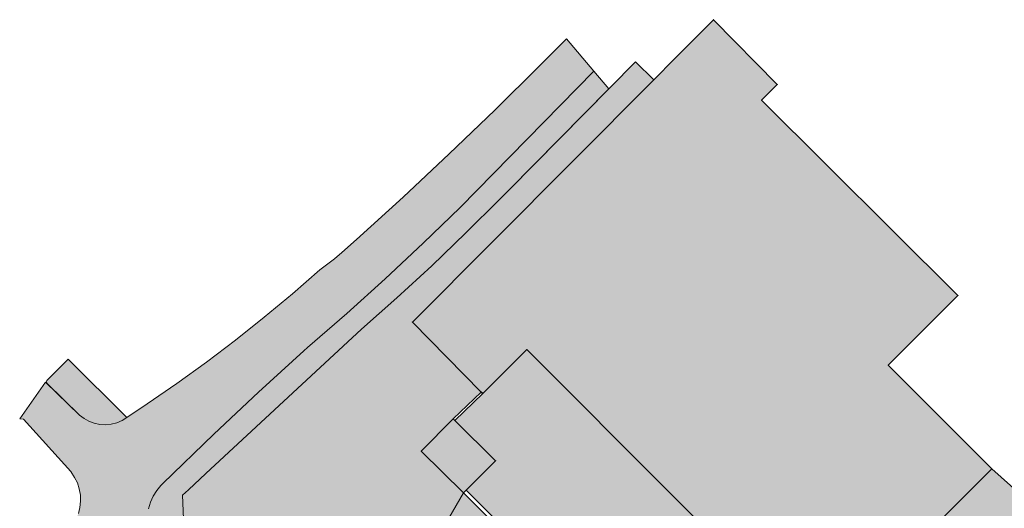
# Model space of a CAD drawing. Header units: metres. Extents: x 134347 to 136271, y 456733 to 459014.
# Tile 638 of 656: x 135776 to 135867, y 458395 to 458440. Entities that reach past the tile are written whole.
import ezdxf

# ---------------------------------------------------------------- set-up
doc = ezdxf.new("R2010")
doc.units = ezdxf.units.M
for name, color, linetype, lineweight in [('B-WE-GR-GRAS-O', 60, 'Continuous', 0), ('B-WE-GR-GRAS_KRUIDENRIJK-O', 80, 'Continuous', 0), ('B-WE-OG-TOPOGRAFIE_BEBOUWING-G', 7, 'Continuous', 35), ('B-WE-VH-VERHARDING_ASFALT_ROOD-G', 10, 'Continuous', 13), ('B-WE-VH-VERHARDING_TEGEL-G', 7, 'Continuous', 13), ('B-WE-VH-VERHARDING_TEGEL-V', 254, 'Continuous', 0)]:
    doc.layers.add(name, color=color, linetype=linetype, lineweight=lineweight)
for name, color, linetype, lineweight, true_color in [('B-WE-GR-GRAS-V', 7, 'Continuous', 18, 0xb4fa64), ('B-WE-GR-GRAS_KRUIDENRIJK-V', 7, 'Continuous', 0, 0xa9cb52), ('B-WE-OG-TOPOGRAFIE_BEBOUWING-V', 7, 'Continuous', 18, 0xbebeb4), ('B-WE-VH-VERHARDING_ASFALT_ROOD-V', 7, 'Continuous', 0, 0xbfa19b)]:
    doc.layers.add(name, color=color, linetype=linetype, lineweight=lineweight, true_color=true_color)

msp = doc.modelspace()

# ---------------------------------------------------------------- hatches: boundary and pattern name
at = {"layer": 'B-WE-GR-GRAS-V'}
h = msp.add_hatch(color=256, dxfattribs=at)
h.dxf.hatch_style = 1
h.paths.add_polyline_path([(135912.151, 458297.491), (135912.172, 458297.546), (135912.376, 458298.094), (135912.412, 458298.219), (135912.469, 458298.445), (135912.573, 458299.08), (135912.598, 458299.724), (135912.543, 458300.365), (135912.409, 458300.995), (135911.58, 458300.77), (135911.605, 458300.472), (135911.604, 458299.796), (135911.523, 458299.125), (135911.47, 458298.862), (135911.28, 458298.209), (135911.016, 458297.583), (135910.679, 458296.992), (135910.276, 458296.445), (135909.811, 458295.949), (135909.755, 458295.894), (135897.438, 458283.598), (135897.186, 458283.324), (135889.57, 458290.914), (135876.355, 458304.219), (135858.285, 458322.489), (135848.959, 458331.78), (135807.143, 458373.547), (135804.446, 458384.211), (135804.746, 458392.016), (135814.583, 458391.56), (135817.161, 458395.996), (135813.272, 458399.84), (135816.208, 458402.8), (135818.781, 458405.262), (135812.448, 458411.69), (135834.629, 458433.971), (135832.958, 458435.642), (135821.35, 458423.869), (135820.457, 458422.959), (135817.372, 458419.89), (135814.231, 458416.879), (135811.035, 458413.925), (135807.785, 458411.031), (135793.456, 458397.758), (135791.866, 458396.281), (135791.334, 458395.776), (135791.554, 458389.986), (135793.26, 458387.792), (135795.208, 458385.398), (135798.494, 458381.516), (135801.841, 458377.685), (135805.247, 458373.908), (135808.713, 458370.184), (135812.236, 458366.516), (135815.817, 458362.903), (135819.498, 458359.305), (135896.747, 458282.037), (135897.413, 458282.683), (135911.059, 458295.913), (135911.488, 458296.392), (135911.854, 458296.921)])
at = {"layer": 'B-WE-GR-GRAS_KRUIDENRIJK-V'}
h = msp.add_hatch(color=256, dxfattribs=at)
h.dxf.hatch_style = 1
h.paths.add_polyline_path([(135872.372, 458340.608), (135851.054, 458361.975), (135832.657, 458380.466), (135827.501, 458385.651), (135823.506, 458389.656), (135817.161, 458395.996), (135814.583, 458391.56), (135817.291, 458388.914), (135817.048, 458388.666), (135838.633, 458367.132), (135851.549, 458354.288), (135865.832, 458340.031), (135878.564, 458327.247), (135894.156, 458311.406), (135906.344, 458299.339), (135909.513, 458296.134), (135909.577, 458296.196), (135909.679, 458296.295), (135910.116, 458296.788), (135910.491, 458297.331), (135910.797, 458297.915), (135911.03, 458298.531), (135911.187, 458299.171), (135911.265, 458299.826), (135911.263, 458300.485), (135911.229, 458300.891), (135910.918, 458301.438), (135910.454, 458302.093), (135909.927, 458302.698), (135874.394, 458338.573), (135874.398, 458338.577)])
at = {"layer": 'B-WE-OG-TOPOGRAFIE_BEBOUWING-V'}
h = msp.add_hatch(color=256, dxfattribs=at)
h.dxf.hatch_style = 1
h.paths.add_polyline_path([(135865.707, 458398.203), (135856.178, 458407.738), (135862.588, 458414.144), (135844.535, 458432.098), (135845.987, 458433.545), (135840.136, 458439.503), (135836.569, 458435.921), (135834.629, 458433.971), (135812.448, 458411.69), (135818.781, 458405.262), (135818.922, 458405.119), (135822.974, 458409.173), (135849.811, 458382.262)])
h = msp.add_hatch(color=256, dxfattribs=at)
h.dxf.hatch_style = 1
h.paths.add_polyline_path([(135816.35, 458402.659), (135820.09, 458398.949), (135817.393, 458396.23), (135817.161, 458395.996), (135813.272, 458399.84), (135816.208, 458402.8)])
at = {"layer": 'B-WE-VH-VERHARDING_ASFALT_ROOD-V'}
h = msp.add_hatch(color=256, dxfattribs=at)
h.dxf.hatch_style = 1
h.paths.add_polyline_path([(135788.203, 458394.531), (135788.385, 458395.124), (135788.643, 458395.687), (135788.97, 458396.213), (135789.346, 458396.677), (135789.516, 458396.849), (135794.209, 458401.377), (135798.318, 458405.25), (135802.482, 458409.064), (135802.809, 458409.359), (135806.422, 458412.477), (135809.956, 458415.679), (135813.436, 458418.939), (135816.831, 458422.229), (135829.129, 458434.761), (135826.615, 458437.756), (135824.147, 458435.248), (135820.024, 458431.172), (135815.845, 458427.154), (135811.611, 458423.193), (135807.323, 458419.291), (135805.97, 458418.083), (135805.298, 458417.508), (135803.958, 458416.51), (135801.425, 458414.293), (135798.841, 458412.136), (135796.206, 458410.041), (135793.522, 458408.01), (135790.79, 458406.043), (135788.085, 458404.19), (135786.208, 458402.928), (135785.765, 458402.65), (135785.284, 458402.442), (135784.778, 458402.31), (135784.257, 458402.256), (135783.734, 458402.282), (135783.221, 458402.388), (135782.731, 458402.57), (135782.273, 458402.825), (135781.871, 458403.137), (135778.745, 458406.172), (135776.362, 458402.801), (135776.716, 458402.76), (135781.05, 458397.953), (135781.41, 458397.418), (135781.661, 458396.903), (135781.838, 458396.358), (135781.937, 458395.794), (135781.956, 458395.221), (135781.896, 458394.652), (135781.757, 458394.096), (135781.543, 458393.565), (135781.256, 458393.069), (135780.903, 458392.618), (135779.229, 458390.525), (135781.285, 458388.373), (135784.592, 458391.753), (135786.448, 458389.27), (135790.221, 458384.851), (135791.79, 458382.785), (135795.005, 458378.939), (135798.28, 458375.144), (135801.616, 458371.401), (135805.011, 458367.713), (135808.464, 458364.079), (135811.975, 458360.501), (135815.724, 458356.8), (135888.25, 458284.39), (135890.749, 458282.027), (135894.925, 458281.86), (135891.922, 458284.737), (135818.434, 458358.327), (135814.842, 458361.808), (135811.338, 458365.316), (135807.89, 458368.881), (135804.5, 458372.5), (135801.169, 458376.174), (135797.898, 458379.901), (135794.687, 458383.68), (135792.207, 458386.782), (135789.106, 458390.435), (135788.754, 458390.945), (135788.47, 458391.496), (135788.26, 458392.079), (135788.127, 458392.684), (135788.072, 458393.302), (135788.098, 458393.921)])
at = {"layer": 'B-WE-VH-VERHARDING_TEGEL-V'}
h = msp.add_hatch(color=256, dxfattribs=at)
h.dxf.hatch_style = 1
h.paths.add_polyline_path([(135791.334, 458395.776), (135791.866, 458396.281), (135793.456, 458397.758), (135807.785, 458411.031), (135811.035, 458413.925), (135814.231, 458416.879), (135817.372, 458419.89), (135820.457, 458422.959), (135821.35, 458423.869), (135830.49, 458433.139), (135829.129, 458434.761), (135816.831, 458422.229), (135813.436, 458418.939), (135809.956, 458415.679), (135806.422, 458412.477), (135802.809, 458409.359), (135802.482, 458409.064), (135798.318, 458405.25), (135794.209, 458401.377), (135789.516, 458396.849), (135789.328, 458396.655), (135788.97, 458396.213), (135788.643, 458395.687), (135788.385, 458395.124), (135788.203, 458394.531), (135788.098, 458393.921), (135788.072, 458393.302), (135788.127, 458392.684), (135788.26, 458392.079), (135788.47, 458391.496), (135788.754, 458390.945), (135789.106, 458390.435), (135792.207, 458386.782), (135794.687, 458383.68), (135797.898, 458379.901), (135801.169, 458376.174), (135804.5, 458372.5), (135807.89, 458368.881), (135811.338, 458365.316), (135814.842, 458361.808), (135818.434, 458358.327), (135891.922, 458284.737), (135894.925, 458281.86), (135895.044, 458281.822), (135895.462, 458281.746), (135895.887, 458281.748), (135896.303, 458281.83), (135896.747, 458282.037), (135819.498, 458359.305), (135815.817, 458362.903), (135812.236, 458366.516), (135808.713, 458370.184), (135805.247, 458373.908), (135801.841, 458377.685), (135798.494, 458381.516), (135795.208, 458385.398), (135793.26, 458387.792), (135791.554, 458389.986)])
h = msp.add_hatch(color=256, dxfattribs=at)
h.dxf.hatch_style = 1
h.paths.add_polyline_path([(135892.623, 458374.132), (135865.707, 458398.203), (135849.811, 458382.262), (135822.974, 458409.173), (135818.922, 458405.119), (135816.35, 458402.659), (135820.09, 458398.949), (135817.393, 458396.23), (135823.739, 458389.889), (135826.446, 458392.598), (135830.208, 458388.826), (135830.441, 458389.059), (135830.674, 458388.826), (135842.988, 458376.418), (135865.287, 458353.701), (135875.286, 458339.458), (135883.686, 458331.002), (135890.462, 458324.148), (135898.53, 458315.837), (135905.715, 458308.654), (135910.666, 458303.643), (135911.141, 458303.209), (135911.559, 458302.719), (135911.914, 458302.181), (135912.198, 458301.604), (135912.409, 458300.995), (135912.543, 458300.365), (135912.598, 458299.724), (135912.573, 458299.08), (135912.439, 458298.264), (135912.172, 458297.546), (135912.629, 458297.998), (135922.634, 458307.909), (135922.266, 458307.64), (135921.814, 458307.402), (135921.33, 458307.238), (135920.788, 458307.144), (135920.249, 458307.193), (135919.787, 458307.314), (135919.351, 458307.511), (135918.954, 458307.777), (135918.608, 458308.106), (135918.32, 458308.488), (135918.101, 458308.913), (135917.916, 458309.49), (135917.889, 458310.073), (135917.948, 458310.526), (135918.085, 458310.963), (135918.296, 458311.369), (135918.574, 458311.732), (135919.179, 458312.317), (135911.031, 458320.443), (135884.004, 458347.521), (135896.709, 458360.202), (135897.4, 458360.892), (135901.629, 458365.112)])
h = msp.add_hatch(color=256, dxfattribs=at)
h.dxf.hatch_style = 1
h.paths.add_polyline_path([(135780.805, 458408.282), (135778.857, 458406.331), (135778.829, 458406.192), (135778.874, 458406.047), (135781.871, 458403.137), (135782.273, 458402.825), (135782.731, 458402.57), (135783.221, 458402.388), (135783.734, 458402.282), (135784.257, 458402.256), (135784.778, 458402.31), (135785.284, 458402.442), (135785.765, 458402.65), (135786.208, 458402.928)])

# ---------------------------------------------------------------- linework, layer by layer
at = {"layer": 'B-WE-GR-GRAS-O', "flags": 128}
msp.add_lwpolyline([(135814.583, 458391.56), (135817.161, 458395.996), (135813.272, 458399.84), (135816.208, 458402.8), (135818.781, 458405.262), (135812.448, 458411.69), (135834.629, 458433.971), (135832.958, 458435.642), (135821.35, 458423.869), (135820.457, 458422.959), (135817.372, 458419.89), (135814.231, 458416.879), (135811.035, 458413.925), (135807.785, 458411.031), (135793.456, 458397.758), (135791.866, 458396.281), (135791.334, 458395.776), (135791.554, 458389.986)], dxfattribs=at)
at = {"layer": 'B-WE-GR-GRAS_KRUIDENRIJK-O', "flags": 128}
msp.add_lwpolyline([(135909.927, 458302.698), (135874.394, 458338.573), (135874.398, 458338.577), (135872.372, 458340.608), (135851.054, 458361.975), (135832.657, 458380.466), (135827.501, 458385.651), (135823.506, 458389.656), (135817.161, 458395.996), (135814.583, 458391.56), (135817.291, 458388.914), (135817.048, 458388.666), (135838.633, 458367.132), (135851.549, 458354.288), (135865.832, 458340.031), (135878.564, 458327.247), (135894.156, 458311.406), (135906.344, 458299.339)], dxfattribs=at)
at = {"layer": 'B-WE-OG-TOPOGRAFIE_BEBOUWING-G', "flags": 128}
for points in [[(135865.707, 458398.203), (135856.178, 458407.738), (135862.588, 458414.144), (135844.535, 458432.098), (135845.987, 458433.545), (135840.136, 458439.503), (135836.569, 458435.921), (135834.629, 458433.971), (135812.448, 458411.69), (135818.781, 458405.262), (135818.922, 458405.119), (135822.974, 458409.173), (135849.811, 458382.262)], [(135816.35, 458402.659), (135820.09, 458398.949), (135817.393, 458396.23), (135817.161, 458395.996), (135813.272, 458399.84), (135816.208, 458402.8)]]:
    msp.add_lwpolyline(points, close=True, dxfattribs=at)
at = {"layer": 'B-WE-VH-VERHARDING_ASFALT_ROOD-G', "flags": 128}
msp.add_lwpolyline([(135788.203, 458394.531), (135788.385, 458395.124), (135788.643, 458395.687), (135788.97, 458396.213), (135789.346, 458396.677), (135789.516, 458396.849), (135794.209, 458401.377), (135798.318, 458405.25), (135802.482, 458409.064), (135802.809, 458409.359), (135806.422, 458412.477), (135809.956, 458415.679), (135813.436, 458418.939), (135816.831, 458422.229), (135829.129, 458434.761), (135826.615, 458437.756), (135824.147, 458435.248), (135820.024, 458431.172), (135815.845, 458427.154), (135811.611, 458423.193), (135807.323, 458419.291), (135805.97, 458418.083), (135805.298, 458417.508), (135803.958, 458416.51), (135801.425, 458414.293), (135798.841, 458412.136), (135796.206, 458410.041), (135793.522, 458408.01), (135790.79, 458406.043), (135788.085, 458404.19), (135786.208, 458402.928), (135785.765, 458402.65), (135785.284, 458402.442), (135784.778, 458402.31), (135784.257, 458402.256), (135783.734, 458402.282), (135783.221, 458402.388), (135782.731, 458402.57), (135782.273, 458402.825), (135781.871, 458403.137), (135778.745, 458406.172), (135776.362, 458402.801), (135776.716, 458402.76), (135781.05, 458397.953), (135781.41, 458397.418), (135781.661, 458396.903), (135781.838, 458396.358), (135781.937, 458395.794), (135781.956, 458395.221), (135781.896, 458394.652), (135781.757, 458394.096)], dxfattribs=at)
at = {"layer": 'B-WE-VH-VERHARDING_TEGEL-G', "flags": 128}
for points in [[(135791.554, 458389.986), (135791.334, 458395.776), (135791.866, 458396.281), (135793.456, 458397.758), (135807.785, 458411.031), (135811.035, 458413.925), (135814.231, 458416.879), (135817.372, 458419.89), (135820.457, 458422.959), (135821.35, 458423.869), (135830.49, 458433.139), (135829.129, 458434.761), (135816.831, 458422.229), (135813.436, 458418.939), (135809.956, 458415.679), (135806.422, 458412.477), (135802.809, 458409.359), (135802.482, 458409.064), (135798.318, 458405.25), (135794.209, 458401.377), (135789.516, 458396.849), (135789.328, 458396.655), (135788.97, 458396.213), (135788.643, 458395.687), (135788.385, 458395.124), (135788.203, 458394.531)], [(135892.623, 458374.132), (135865.707, 458398.203), (135849.811, 458382.262), (135822.974, 458409.173), (135818.922, 458405.119), (135816.35, 458402.659), (135820.09, 458398.949), (135817.393, 458396.23), (135823.739, 458389.889), (135826.446, 458392.598), (135830.208, 458388.826), (135830.441, 458389.059), (135830.674, 458388.826), (135842.988, 458376.418), (135865.287, 458353.701), (135875.286, 458339.458)]]:
    msp.add_lwpolyline(points, dxfattribs=at)
msp.add_lwpolyline([(135780.805, 458408.282), (135778.857, 458406.331), (135778.829, 458406.192), (135778.874, 458406.047), (135781.871, 458403.137), (135782.273, 458402.825), (135782.731, 458402.57), (135783.221, 458402.388), (135783.734, 458402.282), (135784.257, 458402.256), (135784.778, 458402.31), (135785.284, 458402.442), (135785.765, 458402.65), (135786.208, 458402.928)], close=True, dxfattribs=at)

doc.saveas('drawing.dxf')
